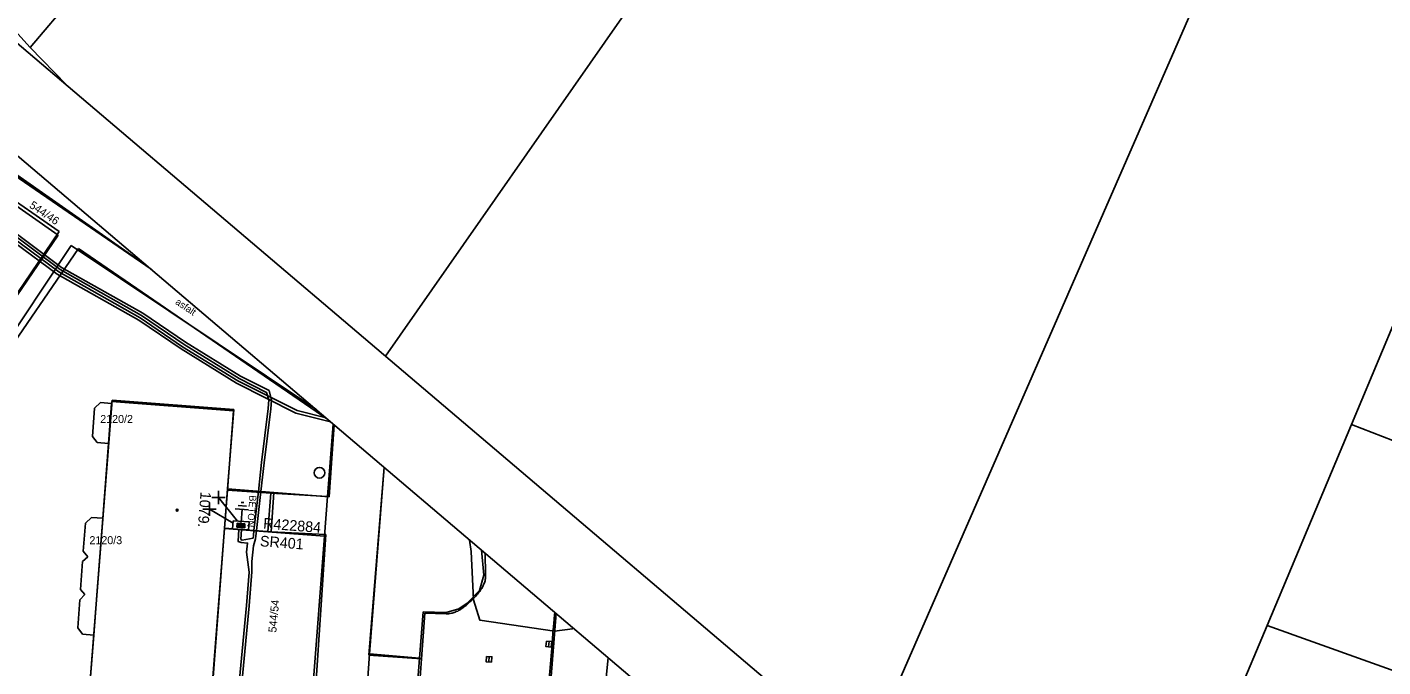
# Model space of a CAD drawing. Extents: x -540150 to -533593, y -1185082 to -1180066.
# Drawn here: x -536449 to -536321.9, y -1184593.7 to -1184533.8 of the extents above; entities that cross this region are included whole.
import ezdxf

# ---------------------------------------------------------------- set-up
doc = ezdxf.new("R2010")
doc.units = 0
for name, color, linetype in [('KN_HRAN_PARCEL', 7, 'Continuous'), ('KN_PARC_Č', 7, 'Continuous'), ('KN_VKP_HRAN_', 7, 'Continuous'), ('rámeček', 7, 'Continuous'), ('Vrstva 1', 7, 'Continuous'), ('Vrstva 10', 7, 'Continuous'), ('Vrstva 11', 7, 'Continuous'), ('Vrstva 14', 7, 'Continuous'), ('Vrstva 15', 7, 'Continuous'), ('Vrstva 27', 7, 'Continuous'), ('Vrstva 28', 7, 'Continuous'), ('Vrstva 29', 7, 'Continuous'), ('Vrstva 30', 7, 'Continuous'), ('Vrstva 34', 7, 'Continuous'), ('Vrstva 39', 7, 'Continuous'), ('Vrstva 40', 7, 'Continuous'), ('Vrstva 47', 7, 'Continuous'), ('Vrstva 5', 7, 'Continuous'), ('Vrstva 59', 7, 'Continuous'), ('Vrstva 8', 7, 'Continuous')]:
    doc.layers.add(name, color=color, linetype=linetype)

# ---------------------------------------------------------------- blocks, each defined once
blk = doc.blocks.new('NN800')
at = {"layer": 'Vrstva 1'}
for points in [[(-0.44, 0.44), (0.44, -0.44)], [(-0.44, -0.44), (0.44, 0.44)]]:
    blk.add_lwpolyline(points, dxfattribs=at)
blk = doc.blocks.new('NN620')
at = {"layer": 'Vrstva 8'}
for points in [[(0.75, 0), (-0.75, 0)], [(-0.75, 0), (-0.75, -0.75)], [(0.75, -0.75), (0.75, 0)], [(-0.75, -0.75), (0.75, -0.75)], [(0.37, -0.18), (-0.38, -0.18)], [(-0.38, -0.18), (-0.38, -0.56)], [(-0.38, -0.56), (0.37, -0.56)], [(0.32, -0.23), (-0.33, -0.23)], [(-0.33, -0.23), (-0.33, -0.51)], [(-0.33, -0.51), (0.32, -0.51)], [(0.27, -0.27), (-0.28, -0.27)], [(-0.28, -0.27), (-0.28, -0.46)], [(-0.28, -0.46), (0.27, -0.46)], [(0.23, -0.32), (-0.23, -0.32)], [(-0.23, -0.32), (-0.23, -0.42)], [(-0.23, -0.42), (0.23, -0.42)], [(-0.19, -0.37), (0.19, -0.37)], [(0.23, -0.42), (0.23, -0.32)], [(0.27, -0.46), (0.27, -0.27)], [(0.32, -0.51), (0.32, -0.23)], [(0.37, -0.56), (0.37, -0.18)]]:
    blk.add_lwpolyline(points, dxfattribs=at)
blk = doc.blocks.new('NN810')
at = {"layer": 'Vrstva 14'}
for points in [[(0, -0.64), (0, -1.89)], [(0.63, -1.89), (-0.62, -1.89)], [(0.39, -2.2), (-0.4, -2.2)], [(0, -2.52), (-0.12, -2.52)], [(0.14, -2.52), (0, -2.52)]]:
    blk.add_lwpolyline(points, dxfattribs=at)

msp = doc.modelspace()

# ---------------------------------------------------------------- linework, layer by layer
at = {"layer": 'KN_HRAN_PARCEL'}
for p, q in [((-536355.34, -1184425.18), (-536448.68, -1184535.67)), ((-536335.13, -1184449.82), (-536415.39, -1184564.56)), ((-536369.25, -1184599.55), (-536311.76, -1184468.07)), ((-536457.76, -1184525.6), (-536448.68, -1184535.67)), ((-536309.99, -1184535.54), (-536324.84, -1184570.98)), ((-536448.68, -1184535.67), (-536445.29, -1184539.17)), ((-536465.12, -1184537.35), (-536437.35, -1184556.43)), ((-536446.06, -1184553.25), (-536466.31, -1184539.11)), ((-536458.09, -1184570.83), (-536446.06, -1184553.25)), ((-536444.14, -1184554.5), (-536467.37, -1184588.28)), ((-536420.77, -1184570.51), (-536444.14, -1184554.5)), ((-536442.85, -1184572.09), (-536442.65, -1184569.43)), ((-536442.65, -1184569.43), (-536442.08, -1184568.92)), ((-536442.08, -1184568.92), (-536441.05, -1184568.99)), ((-536441.34, -1184572.75), (-536441.05, -1184568.99)), ((-536441.05, -1184568.99), (-536441.04, -1184568.8)), ((-536441.04, -1184568.8), (-536429.63, -1184569.68)), ((-536429.63, -1184569.68), (-536430.2, -1184577.13)), ((-536420.8, -1184577.7), (-536420.28, -1184570.93)), ((-536324.84, -1184570.98), (-536332.74, -1184589.79)), ((-536324.84, -1184570.98), (-536271.13, -1184591.7)), ((-536442.4, -1184572.67), (-536442.85, -1184572.09)), ((-536441.34, -1184572.75), (-536442.4, -1184572.67)), ((-536441.88, -1184579.74), (-536441.34, -1184572.75)), ((-536416.87, -1184592.46), (-536415.5, -1184574.98)), ((-536430.2, -1184577.13), (-536426.14, -1184577.4)), ((-536426.14, -1184577.4), (-536420.8, -1184577.7)), ((-536420.8, -1184577.7), (-536421.09, -1184581.44)), ((-536443.5, -1184580.21), (-536442.95, -1184579.68)), ((-536442.95, -1184579.68), (-536441.88, -1184579.74)), ((-536442.44, -1184586.97), (-536441.88, -1184579.74)), ((-536443.72, -1184582.83), (-536443.5, -1184580.21)), ((-536430.48, -1184580.71), (-536431.03, -1184587.85)), ((-536426.42, -1184581.02), (-536430.48, -1184580.71)), ((-536421.09, -1184581.44), (-536426.42, -1184581.02)), ((-536421.09, -1184581.44), (-536422.19, -1184595.68)), ((-536443.97, -1184586.42), (-536443.77, -1184583.79)), ((-536443.77, -1184583.79), (-536443.28, -1184583.36)), ((-536443.28, -1184583.36), (-536443.72, -1184582.83)), ((-536406.39, -1184582.72), (-536406.15, -1184585.08)), ((-536406.56, -1184586.52), (-536406.15, -1184585.08)), ((-536444.23, -1184590.01), (-536444.03, -1184587.39)), ((-536444.03, -1184587.39), (-536443.55, -1184586.9)), ((-536443.55, -1184586.9), (-536443.97, -1184586.42)), ((-536442.73, -1184590.69), (-536442.44, -1184586.97)), ((-536407.71, -1184587.71), (-536406.56, -1184586.52)), ((-536431.03, -1184587.85), (-536431.58, -1184595.03)), ((-536412.18, -1184592.85), (-536411.85, -1184588.52)), ((-536411.85, -1184588.52), (-536409.68, -1184588.58)), ((-536409.68, -1184588.58), (-536408.51, -1184588.22)), ((-536408.51, -1184588.22), (-536407.71, -1184587.71)), ((-536399.41, -1184589.05), (-536399.37, -1184588.68)), ((-536443.78, -1184590.61), (-536444.23, -1184590.01)), ((-536407.42, -1184692.19), (-536399.41, -1184589.05)), ((-536332.74, -1184589.79), (-536337.25, -1184600.51)), ((-536278.32, -1184609.23), (-536332.74, -1184589.79)), ((-536442.73, -1184590.69), (-536443.78, -1184590.61)), ((-536443.27, -1184597.69), (-536442.73, -1184590.69)), ((-536412.18, -1184592.85), (-536416.87, -1184592.46)), ((-536412.73, -1184600.06), (-536412.18, -1184592.85))]:
    msp.add_line(p, q, dxfattribs=at)
at = {"layer": 'KN_VKP_HRAN_'}
for p, q in [((-536430.2, -1184577.13), (-536430.48, -1184580.71)), ((-536426.14, -1184577.4), (-536426.42, -1184581.02)), ((-536416.87, -1184592.46), (-536417.4, -1184599.75))]:
    msp.add_line(p, q, dxfattribs=at)
at = {"layer": 'rámeček'}
msp.add_lwpolyline([(-536863.36, -1184184.15), (-536677.59, -1183965.38), (-535884.86, -1184638.56), (-536070.63, -1184857.33)], close=True, dxfattribs=at)
msp.add_lwpolyline([(-537054.32, -1184409.02), (-536261.59, -1185082.2), (-536075.82, -1184863.44), (-536868.55, -1184190.26)], dxfattribs=at)
at = {"layer": 'Vrstva 10'}
msp.add_line((-536465.18, -1184536.97), (-536437.63, -1184556.19), dxfattribs=at)
for points in [[(-536406.05, -1184583.01), (-536406.03, -1184583.41), (-536406.02, -1184583.85), (-536406.01, -1184584.19), (-536406, -1184584.68), (-536406, -1184585.18), (-536406, -1184585.25), (-536406.01, -1184585.32), (-536406.01, -1184585.38), (-536406.03, -1184585.5), (-536406.05, -1184585.61), (-536406.08, -1184585.72), (-536406.11, -1184585.81), (-536406.15, -1184585.9), (-536406.18, -1184585.98), (-536406.22, -1184586.06), (-536406.25, -1184586.13), (-536406.29, -1184586.2), (-536406.36, -1184586.32), (-536406.43, -1184586.43), (-536406.49, -1184586.52), (-536406.55, -1184586.61)], [(-536406.92, -1184587.04), (-536407.03, -1184587.16), (-536407.19, -1184587.32), (-536407.33, -1184587.46), (-536407.46, -1184587.59), (-536407.59, -1184587.71), (-536407.71, -1184587.82), (-536407.83, -1184587.91), (-536407.93, -1184588), (-536408.04, -1184588.08), (-536408.13, -1184588.15), (-536408.22, -1184588.21), (-536408.31, -1184588.27), (-536408.39, -1184588.32), (-536408.47, -1184588.36)], [(-536406.55, -1184586.61), (-536406.66, -1184586.75), (-536406.75, -1184586.85), (-536406.82, -1184586.93), (-536406.92, -1184587.04)], [(-536411.69, -1184588.63), (-536411.85, -1184590.78), (-536412.01, -1184592.93), (-536412.14, -1184594.68), (-536412.35, -1184597.3)], [(-536408.47, -1184588.36), (-536408.54, -1184588.4), (-536408.61, -1184588.44), (-536408.74, -1184588.5), (-536408.85, -1184588.54), (-536408.95, -1184588.58), (-536409.04, -1184588.61), (-536409.12, -1184588.63), (-536409.19, -1184588.64), (-536409.32, -1184588.67), (-536409.41, -1184588.68), (-536409.48, -1184588.69), (-536409.59, -1184588.69), (-536409.7, -1184588.69), (-536410.7, -1184588.66), (-536411.69, -1184588.63)], [(-536400.31, -1184598.34), (-536400.18, -1184596.65), (-536399.98, -1184594.12), (-536399.77, -1184591.58), (-536399.68, -1184590.52), (-536399.6, -1184589.6), (-536399.53, -1184588.79)], [(-536399.53, -1184588.79), (-536399.51, -1184588.56)]]:
    msp.add_lwpolyline(points, dxfattribs=at)
at = {"layer": 'Vrstva 11'}
for p, q in [((-536445.96, -1184552.89), (-536466.41, -1184538.76)), ((-536445.96, -1184552.89), (-536458.19, -1184570.87)), ((-536444.84, -1184554.21), (-536467.47, -1184588.15)), ((-536421.92, -1184569.53), (-536444.84, -1184554.21)), ((-536420.67, -1184577.74), (-536420.19, -1184571)), ((-536415.51, -1184574.98), (-536416.93, -1184592.58)), ((-536430.19, -1184577.01), (-536425.83, -1184577.35)), ((-536425.83, -1184577.35), (-536426.1, -1184581.01)), ((-536425.83, -1184577.35), (-536420.67, -1184577.74)), ((-536430.47, -1184580.67), (-536426.1, -1184581.01)), ((-536426.1, -1184581.01), (-536420.96, -1184581.26)), ((-536420.96, -1184581.26), (-536421.9, -1184595.38)), ((-536412.01, -1184592.93), (-536416.93, -1184592.58)), ((-536395.09, -1184598.59), (-536394.49, -1184592.83))]:
    msp.add_line(p, q, dxfattribs=at)
at = {"layer": 'Vrstva 27'}
for p, q in [((-536400.05, -1184591.29), (-536400.09, -1184591.79)), ((-536405.66, -1184592.71), (-536405.7, -1184593.21))]:
    msp.add_line(p, q, dxfattribs=at)
for points in [[(-536400.3, -1184591.27), (-536400.34, -1184591.77), (-536399.84, -1184591.81), (-536399.8, -1184591.31)], [(-536405.91, -1184592.69), (-536405.95, -1184593.19), (-536405.45, -1184593.23), (-536405.41, -1184592.73)]]:
    msp.add_lwpolyline(points, close=True, dxfattribs=at)
msp.add_circle((-536421.56, -1184575.49), 0.5, dxfattribs=at)
at = {"layer": 'Vrstva 39'}
for radius in [0.09, 0.0398]:
    msp.add_circle((-536434.91, -1184579), radius, dxfattribs=at)
at = {"layer": 'Vrstva 5'}
for q in [(-536445.25, -1184623.01), (-536429.61, -1184569.58)]:
    msp.add_line((-536441.01, -1184568.7), q, dxfattribs=at)
for points in [[(-536463.71, -1184548), (-536462.63, -1184547.4), (-536460.98, -1184547.49), (-536459.11, -1184547.67), (-536455.96, -1184549.1), (-536453.56, -1184550.74), (-536445.88, -1184556.46), (-536438.25, -1184560.76), (-536434.26, -1184563.47), (-536429.1, -1184566.66), (-536426.54, -1184567.96), (-536426.31, -1184568.66), (-536426.39, -1184569.48), (-536426.99, -1184574.53), (-536427.29, -1184577.24), (-536427.71, -1184580.89), (-536427.76, -1184581.36), (-536427.79, -1184581.61), (-536428.8, -1184581.79), (-536428.93, -1184581.74), (-536428.89, -1184580.8)], [(-536464.72, -1184549.42), (-536463.92, -1184549.95), (-536463.62, -1184549.73), (-536462.83, -1184549.36), (-536453.99, -1184550.78), (-536446.01, -1184556.68), (-536438.38, -1184560.98), (-536434.4, -1184563.68), (-536429.23, -1184566.88), (-536423.66, -1184569.65), (-536420.94, -1184570.36)], [(-536464.88, -1184549.67), (-536463.98, -1184550.27), (-536463.9, -1184550.19), (-536462.79, -1184549.62), (-536454.11, -1184551.01), (-536446.14, -1184556.89), (-536438.51, -1184561.19), (-536434.54, -1184563.89), (-536429.35, -1184567.09), (-536423.77, -1184569.92), (-536420.53, -1184570.71)], [(-536453.41, -1184550.54), (-536445.74, -1184556.25), (-536438.11, -1184560.55), (-536434.13, -1184563.26), (-536428.97, -1184566.45), (-536426.27, -1184567.8), (-536426.06, -1184568.68), (-536426.14, -1184569.5), (-536426.74, -1184574.55), (-536427.05, -1184577.26), (-536427.46, -1184580.91), (-536427.55, -1184581.69), (-536427.75, -1184582.34), (-536427.92, -1184583.79), (-536427.92, -1184584.78), (-536428.17, -1184587.95), (-536428.82, -1184594.85)], [(-536433.8, -1184623.92), (-536433.23, -1184616.5), (-536432.95, -1184612.87), (-536431.85, -1184598.56), (-536431.54, -1184594.64), (-536430.47, -1184580.67), (-536430.19, -1184577.01), (-536429.61, -1184569.58)], [(-536429.14, -1184580.78), (-536429.19, -1184581.92), (-536428.92, -1184582.01), (-536428.3, -1184582.08), (-536428.4, -1184582.93), (-536428.17, -1184584.8), (-536428.42, -1184587.93), (-536429.07, -1184594.83), (-536429.35, -1184598.75), (-536429.39, -1184599.46), (-536430.05, -1184599.43), (-536430.42, -1184598.67)], [(-536407.49, -1184581.79), (-536407.34, -1184582.87), (-536407.12, -1184587.38), (-536406.53, -1184589.31), (-536399.55, -1184590.32), (-536397.86, -1184590.11), (-536397.85, -1184589.98)]]:
    msp.add_lwpolyline(points, dxfattribs=at)
at = {"layer": 'Vrstva 59'}
for points in [[(-536429.24, -1184580.03), (-536431.03, -1184577.82)], [(-536429.67, -1184580.22), (-536431.88, -1184578.91)]]:
    msp.add_lwpolyline(points, dxfattribs=at)

# ---------------------------------------------------------------- block references
at = {"layer": 'Vrstva 15', "rotation": 175.64315828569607}
msp.add_blockref('NN810', (-536428.97, -1184580.79), dxfattribs=at)
at = {"layer": 'Vrstva 28', "rotation": 175.65466110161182}
msp.add_blockref('NN620', (-536428.97, -1184580.79), dxfattribs=at)
at = {"layer": 'Vrstva 34', "rotation": 45}
for p in [(-536431.03, -1184577.82), (-536431.88, -1184578.91)]:
    msp.add_blockref('NN800', p, dxfattribs=at)

# ---------------------------------------------------------------- texts
at = {"layer": 'KN_PARC_Č'}
for s, rotation, p in [('544/46', 325.8, (-536448.83, -1184550.6)), ('544/54', 84.6, (-536425.62, -1184590.48))]:
    msp.add_text(s, height=0.75, rotation=rotation, dxfattribs=at).set_placement(p)
for s, p in [('2120/2', (-536442.12, -1184570.83)), ('2120/3', (-536443.13, -1184582.18))]:
    msp.add_text(s, height=0.75, dxfattribs=at).set_placement(p)
at = {"layer": 'Vrstva 29'}
msp.add_text('R422884', height=1, rotation=355.655, dxfattribs=at).set_placement((-536426.87, -1184580.71))
at = {"layer": 'Vrstva 30'}
msp.add_text('SR401', height=1, rotation=355.655, dxfattribs=at).set_placement((-536427.17, -1184582.37))
at = {"layer": 'Vrstva 40'}
for s, rotation, p in [('asfalt', 326.2403, (-536435.14, -1184559.64)), ('BETON', 265.5927, (-536428.12, -1184577.58))]:
    msp.add_text(s, height=0.65, rotation=rotation, dxfattribs=at).set_placement(p)
at = {"layer": 'Vrstva 47'}
msp.add_text('1079.', height=1, rotation=265.5927, dxfattribs=at).set_placement((-536432.71, -1184577.24))

doc.saveas('drawing.dxf')
